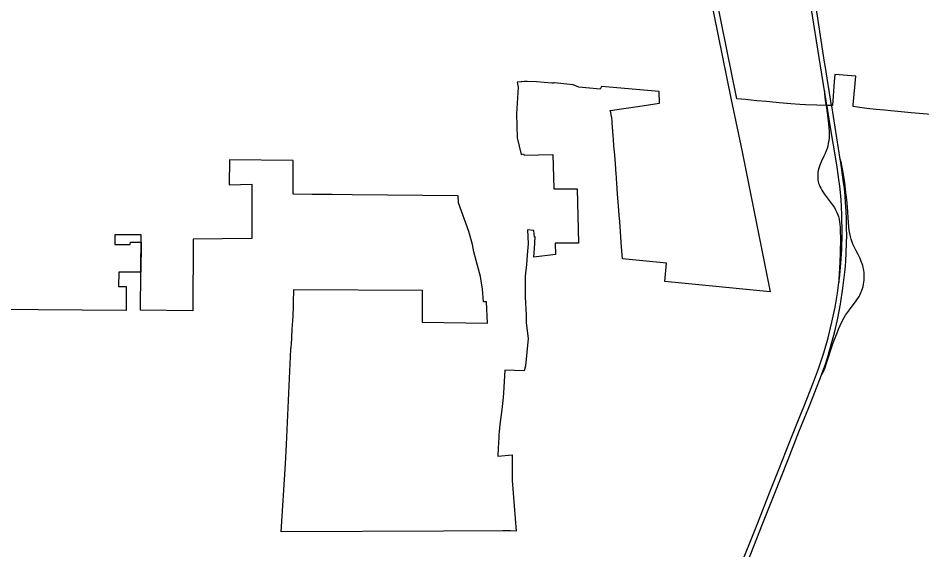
# Model space of a CAD drawing. Extents: x 0 to 34, y 0 to 22.
# Drawn here: x 5.0025 to 5.2566, y 17.252 to 17.4014 of the extents above; entities that cross this region are included whole.
import ezdxf

# ---------------------------------------------------------------- set-up
doc = ezdxf.new("R2010")
doc.units = 0
for name, color, linetype in [('GM_X_Corporation', 7, 'Continuous'), ('GM_X_Interchange_Ramps', 7, 'Continuous'), ('GM_X_Interstate_Route', 7, 'Continuous')]:
    doc.layers.add(name, color=color, linetype=linetype)

msp = doc.modelspace()

# ---------------------------------------------------------------- linework, layer by layer
at = {"layer": 'GM_X_Corporation'}
for points in [[(5.19565, 17.41449), (5.20288, 17.37888), (5.20609, 17.36385), (5.21392, 17.32452), (5.18433, 17.32739), (5.18479, 17.33253), (5.17241, 17.33379), (5.17207, 17.33836), (5.17183, 17.34151), (5.17162, 17.34414), (5.17146, 17.34614), (5.17128, 17.34855), (5.17103, 17.35202), (5.17083, 17.35492), (5.17061, 17.35796), (5.17058, 17.35857), (5.17055, 17.35902), (5.17033, 17.3618), (5.17016, 17.3638), (5.17002, 17.36553), (5.1699, 17.36732), (5.16971, 17.36958), (5.16959, 17.37094), (5.16953, 17.37178), (5.16947, 17.37242), (5.16937, 17.37336), (5.16924, 17.3742), (5.16909, 17.37492), (5.16895, 17.37545), (5.17725, 17.3767), (5.1828, 17.37754), (5.18269, 17.38075), (5.16653, 17.38219), (5.16616, 17.38148), (5.16015, 17.38197), (5.15851, 17.38266), (5.15327, 17.3832), (5.1531, 17.38318), (5.15296, 17.38316), (5.15254, 17.38317), (5.14823, 17.38346), (5.14561, 17.38356), (5.14483, 17.38355), (5.1441, 17.38353), (5.14394, 17.38352), (5.14283, 17.38337), (5.14307, 17.38203), (5.14259, 17.37454), (5.14279, 17.36777), (5.1439, 17.36308), (5.14454, 17.36324), (5.14473, 17.36294), (5.15285, 17.3631), (5.15311, 17.35344), (5.15971, 17.35349), (5.16001, 17.33819), (5.15349, 17.33819), (5.15357, 17.33498), (5.14745, 17.33423), (5.14767, 17.33667), (5.14784, 17.33994), (5.14771, 17.33992), (5.14746, 17.34173), (5.14571, 17.34189), (5.14585, 17.33799), (5.14564, 17.33494), (5.14544, 17.33217), (5.14509, 17.32893), (5.14508, 17.32613), (5.14509, 17.32308), (5.14534, 17.31789), (5.14529, 17.3158), (5.14587, 17.31142), (5.1451, 17.30378), (5.14474, 17.30236), (5.13929, 17.30252), (5.13912, 17.29936), (5.13894, 17.2962), (5.13883, 17.29488), (5.13845, 17.29143), (5.13795, 17.28728), (5.13775, 17.28524), (5.13767, 17.28441), (5.13762, 17.28362), (5.13747, 17.28057), (5.1374, 17.27837), (5.14141, 17.27874), (5.14144, 17.27158), (5.14256, 17.25735), (5.14097, 17.25738), (5.1388, 17.2574), (5.12208, 17.2573), (5.07647, 17.25714), (5.07763, 17.27626), (5.07795, 17.28169), (5.07913, 17.30839), (5.0792, 17.3086), (5.07926, 17.30887), (5.07931, 17.30922), (5.07936, 17.30966), (5.07958, 17.31397), (5.07964, 17.31522), (5.07972, 17.31635), (5.07983, 17.31766), (5.07986, 17.31834), (5.07993, 17.31977), (5.07997, 17.32146), (5.08, 17.32521), (5.11607, 17.32496), (5.11606, 17.31601), (5.13442, 17.31576), (5.13422, 17.32167), (5.13331, 17.32167), (5.13305, 17.32531), (5.13252, 17.3288), (5.13166, 17.33187), (5.13059, 17.33571), (5.1302, 17.33778), (5.12917, 17.34142), (5.12635, 17.34951), (5.12618, 17.35149), (5.10633, 17.35165), (5.09645, 17.35178), (5.09083, 17.35183), (5.08522, 17.35189), (5.07985, 17.35192), (5.07985, 17.36144), (5.06193, 17.36157), (5.06185, 17.3546), (5.06817, 17.35476), (5.06821, 17.33949), (5.05176, 17.33928), (5.05164, 17.31918), (5.03693, 17.31935), (5.03703, 17.33001), (5.03703, 17.33001), (5.03703, 17.33002), (5.03712, 17.34052), (5.02968, 17.34057), (5.02966, 17.33783), (5.03405, 17.33779), (5.03406, 17.33844), (5.03709, 17.33844), (5.03703, 17.33002), (5.03703, 17.33001), (5.0308, 17.33004), (5.03076, 17.32602), (5.03293, 17.326), (5.03287, 17.31925), (5.02053, 17.31935), (4.98338, 17.31967)], [(5.25922, 17.3743), (5.2536, 17.37483), (5.25077, 17.3751), (5.24788, 17.37536), (5.24605, 17.37553), (5.24368, 17.37573), (5.24111, 17.37601), (5.2385, 17.37637), (5.23723, 17.37654), (5.23726, 17.37695), (5.23798, 17.38512), (5.2321, 17.3856), (5.23196, 17.38356), (5.23147, 17.37685), (5.22987, 17.37688), (5.22964, 17.37689), (5.22703, 17.37695), (5.22387, 17.37702), (5.22223, 17.37709), (5.21976, 17.37728), (5.21646, 17.37759), (5.21385, 17.37784), (5.21289, 17.37793), (5.21015, 17.37818), (5.20695, 17.3785), (5.20454, 17.37869), (5.19732, 17.41436)]]:
    msp.add_lwpolyline(points, dxfattribs=at)
at = {"layer": 'GM_X_Interchange_Ramps'}
for points in [[(5.22921, 17.38096), (5.22917, 17.38061), (5.22917, 17.38031), (5.22931, 17.37914), (5.22952, 17.37769), (5.22963, 17.37703), (5.22966, 17.37684)], [(5.22966, 17.37684), (5.23006, 17.37411), (5.23027, 17.37254), (5.23037, 17.37165), (5.23045, 17.37065), (5.2305, 17.36959), (5.23051, 17.36875), (5.23049, 17.36785), (5.23041, 17.36701), (5.23027, 17.36618), (5.23012, 17.36546), (5.22992, 17.36475), (5.22971, 17.3641), (5.22941, 17.36336), (5.22905, 17.3626), (5.22826, 17.36099), (5.22796, 17.36031), (5.22777, 17.35982), (5.22758, 17.35922), (5.22742, 17.3586), (5.22734, 17.35814), (5.22729, 17.35772), (5.22729, 17.35709), (5.22731, 17.35645), (5.22737, 17.35593), (5.22745, 17.35546), (5.22755, 17.35505), (5.22768, 17.35465), (5.22789, 17.35411), (5.22814, 17.35359), (5.22843, 17.35308), (5.22874, 17.35259), (5.22914, 17.35204), (5.23112, 17.34943), (5.23166, 17.34865), (5.23197, 17.34816), (5.23233, 17.34752), (5.23267, 17.3468), (5.23292, 17.34616), (5.23309, 17.34566), (5.23328, 17.34495), (5.23344, 17.34412), (5.23352, 17.3435), (5.23359, 17.3426), (5.23365, 17.34118), (5.23368, 17.33986), (5.23359, 17.33522), (5.23342, 17.3311), (5.2332, 17.3282), (5.23319, 17.32797), (5.23319, 17.32766), (5.23325, 17.32717)], [(5.22817, 17.30073), (5.22838, 17.3011), (5.22859, 17.30145), (5.22891, 17.30219), (5.22936, 17.30331), (5.22987, 17.30481), (5.23145, 17.30966), (5.23191, 17.31094), (5.23264, 17.31277), (5.23318, 17.31406), (5.23407, 17.3161), (5.2346, 17.31709), (5.23515, 17.31799), (5.2357, 17.31876), (5.23624, 17.31947), (5.23813, 17.32201), (5.23893, 17.32317), (5.23917, 17.32362), (5.23934, 17.32402), (5.23978, 17.32519), (5.24003, 17.326), (5.24017, 17.3267), (5.24025, 17.32727), (5.24031, 17.32782), (5.24037, 17.32854), (5.24035, 17.32925), (5.24031, 17.32992), (5.24024, 17.33049), (5.24016, 17.33095), (5.24007, 17.33139), (5.23995, 17.33188), (5.23978, 17.33242), (5.23955, 17.33307), (5.23919, 17.33391), (5.23863, 17.33498), (5.23798, 17.33625), (5.2376, 17.33699), (5.23727, 17.33773), (5.23696, 17.33849), (5.23669, 17.33929), (5.23647, 17.3401), (5.23629, 17.34093), (5.23615, 17.34176), (5.23603, 17.34275), (5.23592, 17.34401), (5.23563, 17.34828), (5.23547, 17.35038), (5.23533, 17.35174), (5.23515, 17.35326), (5.23488, 17.35525), (5.23454, 17.35743), (5.23434, 17.3586), (5.23398, 17.3605), (5.23395, 17.36063), (5.23379, 17.36122), (5.2336, 17.36177)]]:
    msp.add_lwpolyline(points, dxfattribs=at)
at = {"layer": 'GM_X_Interstate_Route'}
for points in [[(5.22924, 17.38898), (5.2271, 17.40259), (5.22559, 17.41131), (5.22457, 17.4175), (5.22405, 17.42087), (5.22395, 17.42154), (5.22347, 17.42459), (5.22231, 17.43174)], [(5.22921, 17.38096), (5.2277, 17.39032), (5.22557, 17.40377)], [(5.23122, 17.37672), (5.23121, 17.37681), (5.22939, 17.38805), (5.22924, 17.38898)], [(5.23325, 17.32717), (5.23339, 17.32825), (5.23381, 17.33245), (5.23406, 17.33646), (5.23417, 17.34089), (5.23406, 17.34606), (5.23396, 17.34848), (5.23384, 17.35033), (5.23366, 17.35243), (5.23347, 17.35421), (5.23324, 17.3561), (5.23285, 17.35887), (5.23264, 17.36022), (5.23072, 17.37177), (5.22993, 17.37662), (5.22989, 17.37684), (5.22955, 17.37885), (5.22921, 17.38096)], [(5.22599, 17.29513), (5.22697, 17.29758), (5.22797, 17.30018), (5.22817, 17.30073), (5.22944, 17.30425), (5.23, 17.306), (5.23136, 17.31066), (5.2321, 17.31341), (5.23297, 17.3171), (5.23371, 17.32103), (5.2344, 17.32551), (5.23468, 17.32776), (5.23492, 17.33001), (5.23508, 17.33174), (5.23519, 17.33322), (5.2353, 17.33537), (5.2354, 17.33832), (5.23544, 17.34022), (5.23543, 17.34249), (5.23538, 17.34491), (5.23528, 17.34728), (5.23515, 17.34949), (5.23499, 17.35148), (5.23478, 17.35358), (5.23458, 17.35526), (5.2343, 17.35734), (5.23375, 17.36089), (5.2336, 17.36177), (5.23122, 17.37672)], [(5.20647, 17.2496), (5.209, 17.25592), (5.21046, 17.25965), (5.21375, 17.26804), (5.21636, 17.27461), (5.21949, 17.2825), (5.22211, 17.28906), (5.22335, 17.29219), (5.22611, 17.29916), (5.22751, 17.30292), (5.229, 17.30742), (5.23021, 17.31158), (5.2313, 17.31604), (5.23217, 17.32017), (5.23286, 17.32417), (5.23325, 17.32717)], [(5.19871, 17.2263), (5.19928, 17.22772), (5.20243, 17.23561), (5.20763, 17.2488), (5.21191, 17.25953), (5.21506, 17.26753), (5.21895, 17.27744), (5.22203, 17.28518), (5.22477, 17.29206), (5.22599, 17.29513)]]:
    msp.add_lwpolyline(points, dxfattribs=at)

doc.saveas('drawing.dxf')
